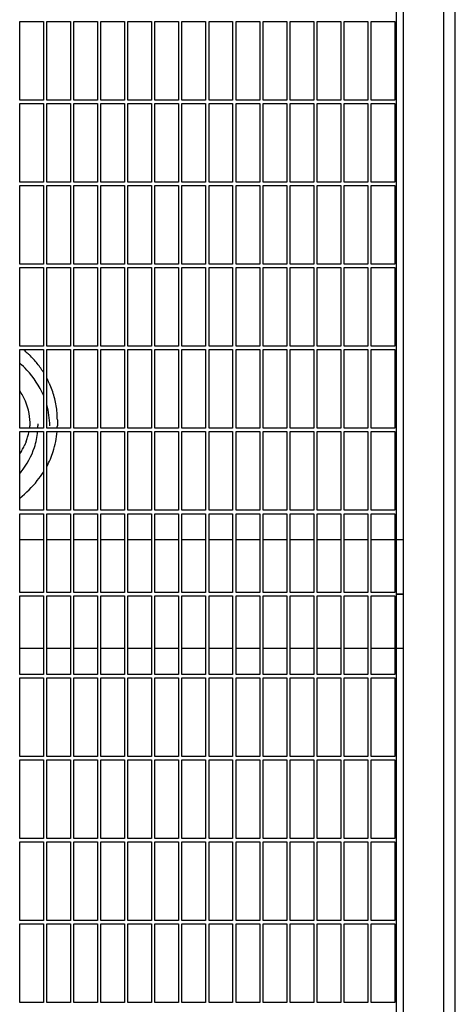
# Model space of a CAD drawing. Header units: inches. Extents: x 18 to 846, y -44 to 561.
# Tile 629 of 642: x 564 to 580, y 443 to 479. Entities that reach past the tile are written whole.
import ezdxf

# ---------------------------------------------------------------- set-up
doc = ezdxf.new("R2010")
doc.units = ezdxf.units.IN
doc.header["$LTSCALE"] = 24
doc.header["$MEASUREMENT"] = 0
doc.layers.add('Visible (ANSI)', color=7, linetype='Continuous', lineweight=30)

msp = doc.modelspace()

# ---------------------------------------------------------------- linework, layer by layer
at = {"layer": 'Visible (ANSI)'}
for p, q in [((578.25843, 406.4763), (578.25843, 484.9763)), ((579.75843, 406.4763), (579.75843, 484.2263)), ((580.17843, 406.4763), (580.17843, 484.2263)), ((578.00843, 406.7263), (578.00843, 483.68182)), ((564.07093, 475.9763), (564.07093, 478.88255)), ((564.07093, 478.88255), (564.94593, 478.88255)), ((564.94593, 478.88255), (564.94593, 475.9763)), ((565.07093, 475.9763), (565.07093, 478.88255)), ((565.07093, 478.88255), (565.94593, 478.88255)), ((565.94593, 478.88255), (565.94593, 475.9763)), ((566.07093, 475.9763), (566.07093, 478.88255)), ((566.07093, 478.88255), (566.94593, 478.88255)), ((566.94593, 478.88255), (566.94593, 475.9763)), ((567.07093, 475.9763), (567.07093, 478.88255)), ((567.07093, 478.88255), (567.94593, 478.88255)), ((567.94593, 478.88255), (567.94593, 475.9763)), ((568.07093, 475.9763), (568.07093, 478.88255)), ((568.07093, 478.88255), (568.94593, 478.88255)), ((568.94593, 478.88255), (568.94593, 475.9763)), ((569.07093, 475.9763), (569.07093, 478.88255)), ((569.07093, 478.88255), (569.94593, 478.88255)), ((569.94593, 478.88255), (569.94593, 475.9763)), ((570.07093, 475.9763), (570.07093, 478.88255)), ((570.07093, 478.88255), (570.94593, 478.88255)), ((570.94593, 478.88255), (570.94593, 475.9763)), ((571.07093, 475.9763), (571.07093, 478.88255)), ((571.07093, 478.88255), (571.94593, 478.88255)), ((571.94593, 478.88255), (571.94593, 475.9763)), ((572.07093, 475.9763), (572.07093, 478.88255)), ((572.07093, 478.88255), (572.94593, 478.88255)), ((572.94593, 478.88255), (572.94593, 475.9763)), ((573.07093, 475.9763), (573.07093, 478.88255)), ((573.07093, 478.88255), (573.94593, 478.88255)), ((573.94593, 478.88255), (573.94593, 475.9763)), ((574.07093, 475.9763), (574.07093, 478.88255)), ((574.07093, 478.88255), (574.94593, 478.88255)), ((574.94593, 478.88255), (574.94593, 475.9763)), ((575.07093, 475.9763), (575.07093, 478.88255)), ((575.07093, 478.88255), (575.94593, 478.88255)), ((575.94593, 478.88255), (575.94593, 475.9763)), ((576.07093, 475.9763), (576.07093, 478.88255)), ((576.07093, 478.88255), (576.94593, 478.88255)), ((576.94593, 478.88255), (576.94593, 475.9763)), ((577.07093, 475.9763), (577.07093, 478.88255)), ((577.07093, 478.88255), (577.94593, 478.88255)), ((577.94593, 478.88255), (577.94593, 475.9763)), ((564.94593, 475.9763), (564.07093, 475.9763)), ((564.07093, 472.94505), (564.07093, 475.8513)), ((564.07093, 475.8513), (564.94593, 475.8513)), ((564.94593, 475.8513), (564.94593, 472.94505)), ((565.94593, 475.9763), (565.07093, 475.9763)), ((565.07093, 472.94505), (565.07093, 475.8513)), ((565.07093, 475.8513), (565.94593, 475.8513)), ((565.94593, 475.8513), (565.94593, 472.94505)), ((566.94593, 475.9763), (566.07093, 475.9763)), ((566.07093, 472.94505), (566.07093, 475.8513)), ((566.07093, 475.8513), (566.94593, 475.8513)), ((566.94593, 475.8513), (566.94593, 472.94505)), ((567.94593, 475.9763), (567.07093, 475.9763)), ((567.07093, 472.94505), (567.07093, 475.8513)), ((567.07093, 475.8513), (567.94593, 475.8513)), ((567.94593, 475.8513), (567.94593, 472.94505)), ((568.94593, 475.9763), (568.07093, 475.9763)), ((568.07093, 472.94505), (568.07093, 475.8513)), ((568.07093, 475.8513), (568.94593, 475.8513)), ((568.94593, 475.8513), (568.94593, 472.94505)), ((569.94593, 475.9763), (569.07093, 475.9763)), ((569.07093, 472.94505), (569.07093, 475.8513)), ((569.07093, 475.8513), (569.94593, 475.8513)), ((569.94593, 475.8513), (569.94593, 472.94505)), ((570.94593, 475.9763), (570.07093, 475.9763)), ((570.07093, 472.94505), (570.07093, 475.8513)), ((570.07093, 475.8513), (570.94593, 475.8513)), ((570.94593, 475.8513), (570.94593, 472.94505)), ((571.94593, 475.9763), (571.07093, 475.9763)), ((571.07093, 472.94505), (571.07093, 475.8513)), ((571.07093, 475.8513), (571.94593, 475.8513)), ((571.94593, 475.8513), (571.94593, 472.94505)), ((572.94593, 475.9763), (572.07093, 475.9763)), ((572.07093, 472.94505), (572.07093, 475.8513)), ((572.07093, 475.8513), (572.94593, 475.8513)), ((572.94593, 475.8513), (572.94593, 472.94505)), ((573.94593, 475.9763), (573.07093, 475.9763)), ((573.07093, 472.94505), (573.07093, 475.8513)), ((573.07093, 475.8513), (573.94593, 475.8513)), ((573.94593, 475.8513), (573.94593, 472.94505)), ((574.94593, 475.9763), (574.07093, 475.9763)), ((574.07093, 472.94505), (574.07093, 475.8513)), ((574.07093, 475.8513), (574.94593, 475.8513)), ((574.94593, 475.8513), (574.94593, 472.94505)), ((575.94593, 475.9763), (575.07093, 475.9763)), ((575.07093, 472.94505), (575.07093, 475.8513)), ((575.07093, 475.8513), (575.94593, 475.8513)), ((575.94593, 475.8513), (575.94593, 472.94505)), ((576.94593, 475.9763), (576.07093, 475.9763)), ((576.07093, 472.94505), (576.07093, 475.8513)), ((576.07093, 475.8513), (576.94593, 475.8513)), ((576.94593, 475.8513), (576.94593, 472.94505)), ((577.94593, 475.9763), (577.07093, 475.9763)), ((577.07093, 472.94505), (577.07093, 475.8513)), ((577.07093, 475.8513), (577.94593, 475.8513)), ((577.94593, 475.8513), (577.94593, 472.94505)), ((564.94593, 472.94505), (564.07093, 472.94505)), ((565.94593, 472.94505), (565.07093, 472.94505)), ((566.94593, 472.94505), (566.07093, 472.94505)), ((567.94593, 472.94505), (567.07093, 472.94505)), ((568.94593, 472.94505), (568.07093, 472.94505)), ((569.94593, 472.94505), (569.07093, 472.94505)), ((570.94593, 472.94505), (570.07093, 472.94505)), ((571.94593, 472.94505), (571.07093, 472.94505)), ((572.94593, 472.94505), (572.07093, 472.94505)), ((573.94593, 472.94505), (573.07093, 472.94505)), ((574.94593, 472.94505), (574.07093, 472.94505)), ((575.94593, 472.94505), (575.07093, 472.94505)), ((576.94593, 472.94505), (576.07093, 472.94505)), ((577.94593, 472.94505), (577.07093, 472.94505)), ((564.07093, 469.9138), (564.07093, 472.82005)), ((564.07093, 472.82005), (564.94593, 472.82005)), ((564.94593, 472.82005), (564.94593, 469.9138)), ((565.07093, 469.9138), (565.07093, 472.82005)), ((565.07093, 472.82005), (565.94593, 472.82005)), ((565.94593, 472.82005), (565.94593, 469.9138)), ((566.07093, 469.9138), (566.07093, 472.82005)), ((566.07093, 472.82005), (566.94593, 472.82005)), ((566.94593, 472.82005), (566.94593, 469.9138)), ((567.07093, 469.9138), (567.07093, 472.82005)), ((567.07093, 472.82005), (567.94593, 472.82005)), ((567.94593, 472.82005), (567.94593, 469.9138)), ((568.07093, 469.9138), (568.07093, 472.82005)), ((568.07093, 472.82005), (568.94593, 472.82005)), ((568.94593, 472.82005), (568.94593, 469.9138)), ((569.07093, 469.9138), (569.07093, 472.82005)), ((569.07093, 472.82005), (569.94593, 472.82005)), ((569.94593, 472.82005), (569.94593, 469.9138)), ((570.07093, 469.9138), (570.07093, 472.82005)), ((570.07093, 472.82005), (570.94593, 472.82005)), ((570.94593, 472.82005), (570.94593, 469.9138)), ((571.07093, 469.9138), (571.07093, 472.82005)), ((571.07093, 472.82005), (571.94593, 472.82005)), ((571.94593, 472.82005), (571.94593, 469.9138)), ((572.07093, 469.9138), (572.07093, 472.82005)), ((572.07093, 472.82005), (572.94593, 472.82005)), ((572.94593, 472.82005), (572.94593, 469.9138)), ((573.07093, 469.9138), (573.07093, 472.82005)), ((573.07093, 472.82005), (573.94593, 472.82005)), ((573.94593, 472.82005), (573.94593, 469.9138)), ((574.07093, 469.9138), (574.07093, 472.82005)), ((574.07093, 472.82005), (574.94593, 472.82005)), ((574.94593, 472.82005), (574.94593, 469.9138)), ((575.07093, 469.9138), (575.07093, 472.82005)), ((575.07093, 472.82005), (575.94593, 472.82005)), ((575.94593, 472.82005), (575.94593, 469.9138)), ((576.07093, 469.9138), (576.07093, 472.82005)), ((576.07093, 472.82005), (576.94593, 472.82005)), ((576.94593, 472.82005), (576.94593, 469.9138)), ((577.07093, 469.9138), (577.07093, 472.82005)), ((577.07093, 472.82005), (577.94593, 472.82005)), ((577.94593, 472.82005), (577.94593, 469.9138)), ((564.94593, 469.9138), (564.07093, 469.9138)), ((564.07093, 466.88255), (564.07093, 469.7888)), ((564.07093, 469.7888), (564.94593, 469.7888)), ((564.94593, 469.7888), (564.94593, 466.88255)), ((565.94593, 469.9138), (565.07093, 469.9138)), ((565.07093, 466.88255), (565.07093, 469.7888)), ((565.07093, 469.7888), (565.94593, 469.7888)), ((565.94593, 469.7888), (565.94593, 466.88255)), ((566.94593, 469.9138), (566.07093, 469.9138)), ((566.07093, 466.88255), (566.07093, 469.7888)), ((566.07093, 469.7888), (566.94593, 469.7888)), ((566.94593, 469.7888), (566.94593, 466.88255)), ((567.94593, 469.9138), (567.07093, 469.9138)), ((567.07093, 466.88255), (567.07093, 469.7888)), ((567.07093, 469.7888), (567.94593, 469.7888)), ((567.94593, 469.7888), (567.94593, 466.88255)), ((568.94593, 469.9138), (568.07093, 469.9138)), ((568.07093, 466.88255), (568.07093, 469.7888)), ((568.07093, 469.7888), (568.94593, 469.7888)), ((568.94593, 469.7888), (568.94593, 466.88255)), ((569.94593, 469.9138), (569.07093, 469.9138)), ((569.07093, 466.88255), (569.07093, 469.7888)), ((569.07093, 469.7888), (569.94593, 469.7888)), ((569.94593, 469.7888), (569.94593, 466.88255)), ((570.94593, 469.9138), (570.07093, 469.9138)), ((570.07093, 466.88255), (570.07093, 469.7888)), ((570.07093, 469.7888), (570.94593, 469.7888)), ((570.94593, 469.7888), (570.94593, 466.88255)), ((571.94593, 469.9138), (571.07093, 469.9138)), ((571.07093, 466.88255), (571.07093, 469.7888)), ((571.07093, 469.7888), (571.94593, 469.7888)), ((571.94593, 469.7888), (571.94593, 466.88255)), ((572.94593, 469.9138), (572.07093, 469.9138)), ((572.07093, 466.88255), (572.07093, 469.7888)), ((572.07093, 469.7888), (572.94593, 469.7888)), ((572.94593, 469.7888), (572.94593, 466.88255)), ((573.94593, 469.9138), (573.07093, 469.9138)), ((573.07093, 466.88255), (573.07093, 469.7888)), ((573.07093, 469.7888), (573.94593, 469.7888)), ((573.94593, 469.7888), (573.94593, 466.88255)), ((574.94593, 469.9138), (574.07093, 469.9138)), ((574.07093, 466.88255), (574.07093, 469.7888)), ((574.07093, 469.7888), (574.94593, 469.7888)), ((574.94593, 469.7888), (574.94593, 466.88255)), ((575.94593, 469.9138), (575.07093, 469.9138)), ((575.07093, 466.88255), (575.07093, 469.7888)), ((575.07093, 469.7888), (575.94593, 469.7888)), ((575.94593, 469.7888), (575.94593, 466.88255)), ((576.94593, 469.9138), (576.07093, 469.9138)), ((576.07093, 466.88255), (576.07093, 469.7888)), ((576.07093, 469.7888), (576.94593, 469.7888)), ((576.94593, 469.7888), (576.94593, 466.88255)), ((577.94593, 469.9138), (577.07093, 469.9138)), ((577.07093, 466.88255), (577.07093, 469.7888)), ((577.07093, 469.7888), (577.94593, 469.7888)), ((577.94593, 469.7888), (577.94593, 466.88255)), ((564.94593, 466.88255), (564.07093, 466.88255)), ((564.07093, 463.8513), (564.07093, 466.75755)), ((564.07093, 466.75755), (564.94593, 466.75755)), ((564.94593, 466.75755), (564.94593, 463.8513)), ((565.94593, 466.88255), (565.07093, 466.88255)), ((565.07093, 463.8513), (565.07093, 466.75755)), ((565.07093, 466.75755), (565.94593, 466.75755)), ((565.94593, 466.75755), (565.94593, 463.8513)), ((566.94593, 466.88255), (566.07093, 466.88255)), ((566.07093, 463.8513), (566.07093, 466.75755)), ((566.07093, 466.75755), (566.94593, 466.75755)), ((566.94593, 466.75755), (566.94593, 463.8513)), ((567.94593, 466.88255), (567.07093, 466.88255)), ((567.07093, 463.8513), (567.07093, 466.75755)), ((567.07093, 466.75755), (567.94593, 466.75755)), ((567.94593, 466.75755), (567.94593, 463.8513)), ((568.94593, 466.88255), (568.07093, 466.88255)), ((568.07093, 463.8513), (568.07093, 466.75755)), ((568.07093, 466.75755), (568.94593, 466.75755)), ((568.94593, 466.75755), (568.94593, 463.8513)), ((569.94593, 466.88255), (569.07093, 466.88255)), ((569.07093, 463.8513), (569.07093, 466.75755)), ((569.07093, 466.75755), (569.94593, 466.75755)), ((569.94593, 466.75755), (569.94593, 463.8513)), ((570.94593, 466.88255), (570.07093, 466.88255)), ((570.07093, 463.8513), (570.07093, 466.75755)), ((570.07093, 466.75755), (570.94593, 466.75755)), ((570.94593, 466.75755), (570.94593, 463.8513)), ((571.94593, 466.88255), (571.07093, 466.88255)), ((571.07093, 463.8513), (571.07093, 466.75755)), ((571.07093, 466.75755), (571.94593, 466.75755)), ((571.94593, 466.75755), (571.94593, 463.8513)), ((572.94593, 466.88255), (572.07093, 466.88255)), ((572.07093, 463.8513), (572.07093, 466.75755)), ((572.07093, 466.75755), (572.94593, 466.75755)), ((572.94593, 466.75755), (572.94593, 463.8513)), ((573.94593, 466.88255), (573.07093, 466.88255)), ((573.07093, 463.8513), (573.07093, 466.75755)), ((573.07093, 466.75755), (573.94593, 466.75755)), ((573.94593, 466.75755), (573.94593, 463.8513)), ((574.94593, 466.88255), (574.07093, 466.88255)), ((574.07093, 463.8513), (574.07093, 466.75755)), ((574.07093, 466.75755), (574.94593, 466.75755)), ((574.94593, 466.75755), (574.94593, 463.8513)), ((575.94593, 466.88255), (575.07093, 466.88255)), ((575.07093, 463.8513), (575.07093, 466.75755)), ((575.07093, 466.75755), (575.94593, 466.75755)), ((575.94593, 466.75755), (575.94593, 463.8513)), ((576.94593, 466.88255), (576.07093, 466.88255)), ((576.07093, 463.8513), (576.07093, 466.75755)), ((576.07093, 466.75755), (576.94593, 466.75755)), ((576.94593, 466.75755), (576.94593, 463.8513)), ((577.94593, 466.88255), (577.07093, 466.88255)), ((577.07093, 463.8513), (577.07093, 466.75755)), ((577.07093, 466.75755), (577.94593, 466.75755)), ((577.94593, 466.75755), (577.94593, 463.8513)), ((565.46343, 464.16356), (565.46343, 463.94695)), ((564.94593, 463.8513), (564.07093, 463.8513)), ((564.74468, 464.01915), (564.74468, 463.94695)), ((565.94593, 463.8513), (565.07093, 463.8513)), ((566.94593, 463.8513), (566.07093, 463.8513)), ((567.94593, 463.8513), (567.07093, 463.8513)), ((568.94593, 463.8513), (568.07093, 463.8513)), ((569.94593, 463.8513), (569.07093, 463.8513)), ((570.94593, 463.8513), (570.07093, 463.8513)), ((571.94593, 463.8513), (571.07093, 463.8513)), ((572.94593, 463.8513), (572.07093, 463.8513)), ((573.94593, 463.8513), (573.07093, 463.8513)), ((574.94593, 463.8513), (574.07093, 463.8513)), ((575.94593, 463.8513), (575.07093, 463.8513)), ((576.94593, 463.8513), (576.07093, 463.8513)), ((577.94593, 463.8513), (577.07093, 463.8513)), ((564.07093, 460.82005), (564.07093, 463.7263)), ((564.07093, 463.7263), (564.94593, 463.7263)), ((564.94593, 463.7263), (564.94593, 460.82005)), ((565.07093, 460.82005), (565.07093, 463.7263)), ((565.07093, 463.7263), (565.94593, 463.7263)), ((565.94593, 463.7263), (565.94593, 460.82005)), ((566.07093, 460.82005), (566.07093, 463.7263)), ((566.07093, 463.7263), (566.94593, 463.7263)), ((566.94593, 463.7263), (566.94593, 460.82005)), ((567.07093, 460.82005), (567.07093, 463.7263)), ((567.07093, 463.7263), (567.94593, 463.7263)), ((567.94593, 463.7263), (567.94593, 460.82005)), ((568.07093, 460.82005), (568.07093, 463.7263)), ((568.07093, 463.7263), (568.94593, 463.7263)), ((568.94593, 463.7263), (568.94593, 460.82005)), ((569.07093, 460.82005), (569.07093, 463.7263)), ((569.07093, 463.7263), (569.94593, 463.7263)), ((569.94593, 463.7263), (569.94593, 460.82005)), ((570.07093, 460.82005), (570.07093, 463.7263)), ((570.07093, 463.7263), (570.94593, 463.7263)), ((570.94593, 463.7263), (570.94593, 460.82005)), ((571.07093, 460.82005), (571.07093, 463.7263)), ((571.07093, 463.7263), (571.94593, 463.7263)), ((571.94593, 463.7263), (571.94593, 460.82005)), ((572.07093, 460.82005), (572.07093, 463.7263)), ((572.07093, 463.7263), (572.94593, 463.7263)), ((572.94593, 463.7263), (572.94593, 460.82005)), ((573.07093, 460.82005), (573.07093, 463.7263)), ((573.07093, 463.7263), (573.94593, 463.7263)), ((573.94593, 463.7263), (573.94593, 460.82005)), ((574.07093, 460.82005), (574.07093, 463.7263)), ((574.07093, 463.7263), (574.94593, 463.7263)), ((574.94593, 463.7263), (574.94593, 460.82005)), ((575.07093, 460.82005), (575.07093, 463.7263)), ((575.07093, 463.7263), (575.94593, 463.7263)), ((575.94593, 463.7263), (575.94593, 460.82005)), ((576.07093, 460.82005), (576.07093, 463.7263)), ((576.07093, 463.7263), (576.94593, 463.7263)), ((576.94593, 463.7263), (576.94593, 460.82005)), ((577.07093, 460.82005), (577.07093, 463.7263)), ((577.07093, 463.7263), (577.94593, 463.7263)), ((577.94593, 463.7263), (577.94593, 460.82005)), ((564.94593, 460.82005), (564.07093, 460.82005)), ((564.07093, 457.7888), (564.07093, 460.69505)), ((564.07093, 460.69505), (564.94593, 460.69505)), ((564.94593, 460.69505), (564.94593, 457.7888)), ((565.94593, 460.82005), (565.07093, 460.82005)), ((565.07093, 457.7888), (565.07093, 460.69505)), ((565.07093, 460.69505), (565.94593, 460.69505)), ((565.94593, 460.69505), (565.94593, 457.7888)), ((566.94593, 460.82005), (566.07093, 460.82005)), ((566.07093, 457.7888), (566.07093, 460.69505)), ((566.07093, 460.69505), (566.94593, 460.69505)), ((566.94593, 460.69505), (566.94593, 457.7888)), ((567.94593, 460.82005), (567.07093, 460.82005)), ((567.07093, 457.7888), (567.07093, 460.69505)), ((567.07093, 460.69505), (567.94593, 460.69505)), ((567.94593, 460.69505), (567.94593, 457.7888)), ((568.94593, 460.82005), (568.07093, 460.82005)), ((568.07093, 457.7888), (568.07093, 460.69505)), ((568.07093, 460.69505), (568.94593, 460.69505)), ((568.94593, 460.69505), (568.94593, 457.7888)), ((569.94593, 460.82005), (569.07093, 460.82005)), ((569.07093, 457.7888), (569.07093, 460.69505)), ((569.07093, 460.69505), (569.94593, 460.69505)), ((569.94593, 460.69505), (569.94593, 457.7888)), ((570.94593, 460.82005), (570.07093, 460.82005)), ((570.07093, 457.7888), (570.07093, 460.69505)), ((570.07093, 460.69505), (570.94593, 460.69505)), ((570.94593, 460.69505), (570.94593, 457.7888)), ((571.94593, 460.82005), (571.07093, 460.82005)), ((571.07093, 457.7888), (571.07093, 460.69505)), ((571.07093, 460.69505), (571.94593, 460.69505)), ((571.94593, 460.69505), (571.94593, 457.7888)), ((572.94593, 460.82005), (572.07093, 460.82005)), ((572.07093, 457.7888), (572.07093, 460.69505)), ((572.07093, 460.69505), (572.94593, 460.69505)), ((572.94593, 460.69505), (572.94593, 457.7888)), ((573.94593, 460.82005), (573.07093, 460.82005)), ((573.07093, 457.7888), (573.07093, 460.69505)), ((573.07093, 460.69505), (573.94593, 460.69505)), ((573.94593, 460.69505), (573.94593, 457.7888)), ((574.94593, 460.82005), (574.07093, 460.82005)), ((574.07093, 457.7888), (574.07093, 460.69505)), ((574.07093, 460.69505), (574.94593, 460.69505)), ((574.94593, 460.69505), (574.94593, 457.7888)), ((575.94593, 460.82005), (575.07093, 460.82005)), ((575.07093, 457.7888), (575.07093, 460.69505)), ((575.07093, 460.69505), (575.94593, 460.69505)), ((575.94593, 460.69505), (575.94593, 457.7888)), ((576.94593, 460.82005), (576.07093, 460.82005)), ((576.07093, 457.7888), (576.07093, 460.69505)), ((576.07093, 460.69505), (576.94593, 460.69505)), ((576.94593, 460.69505), (576.94593, 457.7888)), ((577.94593, 460.82005), (577.07093, 460.82005)), ((577.07093, 457.7888), (577.07093, 460.69505)), ((577.07093, 460.69505), (577.94593, 460.69505)), ((577.94593, 460.69505), (577.94593, 457.7888)), ((564.94593, 459.7263), (564.07093, 459.7263)), ((565.94593, 459.7263), (565.07093, 459.7263)), ((566.94593, 459.7263), (566.07093, 459.7263)), ((567.94593, 459.7263), (567.07093, 459.7263)), ((568.94593, 459.7263), (568.07093, 459.7263)), ((569.94593, 459.7263), (569.07093, 459.7263)), ((570.94593, 459.7263), (570.07093, 459.7263)), ((571.94593, 459.7263), (571.07093, 459.7263)), ((572.94593, 459.7263), (572.07093, 459.7263)), ((573.94593, 459.7263), (573.07093, 459.7263)), ((574.94593, 459.7263), (574.07093, 459.7263)), ((575.94593, 459.7263), (575.07093, 459.7263)), ((576.94593, 459.7263), (576.07093, 459.7263)), ((577.94593, 459.7263), (577.07093, 459.7263)), ((578.25843, 459.7263), (578.00843, 459.7263)), ((564.94593, 457.7888), (564.07093, 457.7888)), ((564.07093, 454.75755), (564.07093, 457.6638)), ((564.07093, 457.6638), (564.94593, 457.6638)), ((564.94593, 457.6638), (564.94593, 454.75755)), ((565.94593, 457.7888), (565.07093, 457.7888)), ((565.07093, 454.75755), (565.07093, 457.6638)), ((565.07093, 457.6638), (565.94593, 457.6638)), ((565.94593, 457.6638), (565.94593, 454.75755)), ((566.94593, 457.7888), (566.07093, 457.7888)), ((566.07093, 454.75755), (566.07093, 457.6638)), ((566.07093, 457.6638), (566.94593, 457.6638)), ((566.94593, 457.6638), (566.94593, 454.75755)), ((567.94593, 457.7888), (567.07093, 457.7888)), ((567.07093, 454.75755), (567.07093, 457.6638)), ((567.07093, 457.6638), (567.94593, 457.6638)), ((567.94593, 457.6638), (567.94593, 454.75755)), ((568.94593, 457.7888), (568.07093, 457.7888)), ((568.07093, 454.75755), (568.07093, 457.6638)), ((568.07093, 457.6638), (568.94593, 457.6638)), ((568.94593, 457.6638), (568.94593, 454.75755)), ((569.94593, 457.7888), (569.07093, 457.7888)), ((569.07093, 454.75755), (569.07093, 457.6638)), ((569.07093, 457.6638), (569.94593, 457.6638)), ((569.94593, 457.6638), (569.94593, 454.75755)), ((570.94593, 457.7888), (570.07093, 457.7888)), ((570.07093, 454.75755), (570.07093, 457.6638)), ((570.07093, 457.6638), (570.94593, 457.6638)), ((570.94593, 457.6638), (570.94593, 454.75755)), ((571.94593, 457.7888), (571.07093, 457.7888)), ((571.07093, 454.75755), (571.07093, 457.6638)), ((571.07093, 457.6638), (571.94593, 457.6638)), ((571.94593, 457.6638), (571.94593, 454.75755)), ((572.94593, 457.7888), (572.07093, 457.7888)), ((572.07093, 454.75755), (572.07093, 457.6638)), ((572.07093, 457.6638), (572.94593, 457.6638)), ((572.94593, 457.6638), (572.94593, 454.75755)), ((573.94593, 457.7888), (573.07093, 457.7888)), ((573.07093, 454.75755), (573.07093, 457.6638)), ((573.07093, 457.6638), (573.94593, 457.6638)), ((573.94593, 457.6638), (573.94593, 454.75755)), ((574.94593, 457.7888), (574.07093, 457.7888)), ((574.07093, 454.75755), (574.07093, 457.6638)), ((574.07093, 457.6638), (574.94593, 457.6638)), ((574.94593, 457.6638), (574.94593, 454.75755)), ((575.94593, 457.7888), (575.07093, 457.7888)), ((575.07093, 454.75755), (575.07093, 457.6638)), ((575.07093, 457.6638), (575.94593, 457.6638)), ((575.94593, 457.6638), (575.94593, 454.75755)), ((576.94593, 457.7888), (576.07093, 457.7888)), ((576.07093, 454.75755), (576.07093, 457.6638)), ((576.07093, 457.6638), (576.94593, 457.6638)), ((576.94593, 457.6638), (576.94593, 454.75755)), ((577.94593, 457.7888), (577.07093, 457.7888)), ((577.07093, 454.75755), (577.07093, 457.6638)), ((577.07093, 457.6638), (577.94593, 457.6638)), ((577.94593, 457.6638), (577.94593, 454.75755)), ((578.25843, 457.7263), (578.00843, 457.7263)), ((578.00843, 457.7263), (578.25843, 457.7263)), ((564.07093, 455.7263), (564.94593, 455.7263)), ((565.07093, 455.7263), (565.94593, 455.7263)), ((566.07093, 455.7263), (566.94593, 455.7263)), ((567.07093, 455.7263), (567.94593, 455.7263)), ((568.07093, 455.7263), (568.94593, 455.7263)), ((569.07093, 455.7263), (569.94593, 455.7263)), ((570.07093, 455.7263), (570.94593, 455.7263)), ((571.07093, 455.7263), (571.94593, 455.7263)), ((572.07093, 455.7263), (572.94593, 455.7263)), ((573.07093, 455.7263), (573.94593, 455.7263)), ((574.07093, 455.7263), (574.94593, 455.7263)), ((575.07093, 455.7263), (575.94593, 455.7263)), ((576.07093, 455.7263), (576.94593, 455.7263)), ((577.07093, 455.7263), (577.94593, 455.7263)), ((578.00843, 455.7263), (578.25843, 455.7263)), ((564.94593, 454.75755), (564.07093, 454.75755)), ((565.94593, 454.75755), (565.07093, 454.75755)), ((566.94593, 454.75755), (566.07093, 454.75755)), ((567.94593, 454.75755), (567.07093, 454.75755)), ((568.94593, 454.75755), (568.07093, 454.75755)), ((569.94593, 454.75755), (569.07093, 454.75755)), ((570.94593, 454.75755), (570.07093, 454.75755)), ((571.94593, 454.75755), (571.07093, 454.75755)), ((572.94593, 454.75755), (572.07093, 454.75755)), ((573.94593, 454.75755), (573.07093, 454.75755)), ((574.94593, 454.75755), (574.07093, 454.75755)), ((575.94593, 454.75755), (575.07093, 454.75755)), ((576.94593, 454.75755), (576.07093, 454.75755)), ((577.94593, 454.75755), (577.07093, 454.75755)), ((564.07093, 451.7263), (564.07093, 454.63255)), ((564.07093, 454.63255), (564.94593, 454.63255)), ((564.94593, 454.63255), (564.94593, 451.7263)), ((565.07093, 451.7263), (565.07093, 454.63255)), ((565.07093, 454.63255), (565.94593, 454.63255)), ((565.94593, 454.63255), (565.94593, 451.7263)), ((566.07093, 451.7263), (566.07093, 454.63255)), ((566.07093, 454.63255), (566.94593, 454.63255)), ((566.94593, 454.63255), (566.94593, 451.7263)), ((567.07093, 451.7263), (567.07093, 454.63255)), ((567.07093, 454.63255), (567.94593, 454.63255)), ((567.94593, 454.63255), (567.94593, 451.7263)), ((568.07093, 451.7263), (568.07093, 454.63255)), ((568.07093, 454.63255), (568.94593, 454.63255)), ((568.94593, 454.63255), (568.94593, 451.7263)), ((569.07093, 451.7263), (569.07093, 454.63255)), ((569.07093, 454.63255), (569.94593, 454.63255)), ((569.94593, 454.63255), (569.94593, 451.7263)), ((570.07093, 451.7263), (570.07093, 454.63255)), ((570.07093, 454.63255), (570.94593, 454.63255)), ((570.94593, 454.63255), (570.94593, 451.7263)), ((571.07093, 451.7263), (571.07093, 454.63255)), ((571.07093, 454.63255), (571.94593, 454.63255)), ((571.94593, 454.63255), (571.94593, 451.7263)), ((572.07093, 451.7263), (572.07093, 454.63255)), ((572.07093, 454.63255), (572.94593, 454.63255)), ((572.94593, 454.63255), (572.94593, 451.7263)), ((573.07093, 451.7263), (573.07093, 454.63255)), ((573.07093, 454.63255), (573.94593, 454.63255)), ((573.94593, 454.63255), (573.94593, 451.7263)), ((574.07093, 451.7263), (574.07093, 454.63255)), ((574.07093, 454.63255), (574.94593, 454.63255)), ((574.94593, 454.63255), (574.94593, 451.7263)), ((575.07093, 451.7263), (575.07093, 454.63255)), ((575.07093, 454.63255), (575.94593, 454.63255)), ((575.94593, 454.63255), (575.94593, 451.7263)), ((576.07093, 451.7263), (576.07093, 454.63255)), ((576.07093, 454.63255), (576.94593, 454.63255)), ((576.94593, 454.63255), (576.94593, 451.7263)), ((577.07093, 451.7263), (577.07093, 454.63255)), ((577.07093, 454.63255), (577.94593, 454.63255)), ((577.94593, 454.63255), (577.94593, 451.7263)), ((564.94593, 451.7263), (564.07093, 451.7263)), ((564.07093, 448.69505), (564.07093, 451.6013)), ((564.07093, 451.6013), (564.94593, 451.6013)), ((564.94593, 451.6013), (564.94593, 448.69505)), ((565.94593, 451.7263), (565.07093, 451.7263)), ((565.07093, 448.69505), (565.07093, 451.6013)), ((565.07093, 451.6013), (565.94593, 451.6013)), ((565.94593, 451.6013), (565.94593, 448.69505)), ((566.94593, 451.7263), (566.07093, 451.7263)), ((566.07093, 448.69505), (566.07093, 451.6013)), ((566.07093, 451.6013), (566.94593, 451.6013)), ((566.94593, 451.6013), (566.94593, 448.69505)), ((567.94593, 451.7263), (567.07093, 451.7263)), ((567.07093, 448.69505), (567.07093, 451.6013)), ((567.07093, 451.6013), (567.94593, 451.6013)), ((567.94593, 451.6013), (567.94593, 448.69505)), ((568.94593, 451.7263), (568.07093, 451.7263)), ((568.07093, 448.69505), (568.07093, 451.6013)), ((568.07093, 451.6013), (568.94593, 451.6013)), ((568.94593, 451.6013), (568.94593, 448.69505)), ((569.94593, 451.7263), (569.07093, 451.7263)), ((569.07093, 448.69505), (569.07093, 451.6013)), ((569.07093, 451.6013), (569.94593, 451.6013)), ((569.94593, 451.6013), (569.94593, 448.69505)), ((570.94593, 451.7263), (570.07093, 451.7263)), ((570.07093, 448.69505), (570.07093, 451.6013)), ((570.07093, 451.6013), (570.94593, 451.6013)), ((570.94593, 451.6013), (570.94593, 448.69505)), ((571.94593, 451.7263), (571.07093, 451.7263)), ((571.07093, 448.69505), (571.07093, 451.6013)), ((571.07093, 451.6013), (571.94593, 451.6013)), ((571.94593, 451.6013), (571.94593, 448.69505)), ((572.94593, 451.7263), (572.07093, 451.7263)), ((572.07093, 448.69505), (572.07093, 451.6013)), ((572.07093, 451.6013), (572.94593, 451.6013)), ((572.94593, 451.6013), (572.94593, 448.69505)), ((573.94593, 451.7263), (573.07093, 451.7263)), ((573.07093, 448.69505), (573.07093, 451.6013)), ((573.07093, 451.6013), (573.94593, 451.6013)), ((573.94593, 451.6013), (573.94593, 448.69505)), ((574.94593, 451.7263), (574.07093, 451.7263)), ((574.07093, 448.69505), (574.07093, 451.6013)), ((574.07093, 451.6013), (574.94593, 451.6013)), ((574.94593, 451.6013), (574.94593, 448.69505)), ((575.94593, 451.7263), (575.07093, 451.7263)), ((575.07093, 448.69505), (575.07093, 451.6013)), ((575.07093, 451.6013), (575.94593, 451.6013)), ((575.94593, 451.6013), (575.94593, 448.69505)), ((576.94593, 451.7263), (576.07093, 451.7263)), ((576.07093, 448.69505), (576.07093, 451.6013)), ((576.07093, 451.6013), (576.94593, 451.6013)), ((576.94593, 451.6013), (576.94593, 448.69505)), ((577.94593, 451.7263), (577.07093, 451.7263)), ((577.07093, 448.69505), (577.07093, 451.6013)), ((577.07093, 451.6013), (577.94593, 451.6013)), ((577.94593, 451.6013), (577.94593, 448.69505)), ((564.94593, 448.69505), (564.07093, 448.69505)), ((564.07093, 445.6638), (564.07093, 448.57005)), ((564.07093, 448.57005), (564.94593, 448.57005)), ((564.94593, 448.57005), (564.94593, 445.6638)), ((565.94593, 448.69505), (565.07093, 448.69505)), ((565.07093, 445.6638), (565.07093, 448.57005)), ((565.07093, 448.57005), (565.94593, 448.57005)), ((565.94593, 448.57005), (565.94593, 445.6638)), ((566.94593, 448.69505), (566.07093, 448.69505)), ((566.07093, 445.6638), (566.07093, 448.57005)), ((566.07093, 448.57005), (566.94593, 448.57005)), ((566.94593, 448.57005), (566.94593, 445.6638)), ((567.94593, 448.69505), (567.07093, 448.69505)), ((567.07093, 445.6638), (567.07093, 448.57005)), ((567.07093, 448.57005), (567.94593, 448.57005)), ((567.94593, 448.57005), (567.94593, 445.6638)), ((568.94593, 448.69505), (568.07093, 448.69505)), ((568.07093, 445.6638), (568.07093, 448.57005)), ((568.07093, 448.57005), (568.94593, 448.57005)), ((568.94593, 448.57005), (568.94593, 445.6638)), ((569.94593, 448.69505), (569.07093, 448.69505)), ((569.07093, 445.6638), (569.07093, 448.57005)), ((569.07093, 448.57005), (569.94593, 448.57005)), ((569.94593, 448.57005), (569.94593, 445.6638)), ((570.94593, 448.69505), (570.07093, 448.69505)), ((570.07093, 445.6638), (570.07093, 448.57005)), ((570.07093, 448.57005), (570.94593, 448.57005)), ((570.94593, 448.57005), (570.94593, 445.6638)), ((571.94593, 448.69505), (571.07093, 448.69505)), ((571.07093, 445.6638), (571.07093, 448.57005)), ((571.07093, 448.57005), (571.94593, 448.57005)), ((571.94593, 448.57005), (571.94593, 445.6638)), ((572.94593, 448.69505), (572.07093, 448.69505)), ((572.07093, 445.6638), (572.07093, 448.57005)), ((572.07093, 448.57005), (572.94593, 448.57005)), ((572.94593, 448.57005), (572.94593, 445.6638)), ((573.94593, 448.69505), (573.07093, 448.69505)), ((573.07093, 445.6638), (573.07093, 448.57005)), ((573.07093, 448.57005), (573.94593, 448.57005)), ((573.94593, 448.57005), (573.94593, 445.6638)), ((574.94593, 448.69505), (574.07093, 448.69505)), ((574.07093, 445.6638), (574.07093, 448.57005)), ((574.07093, 448.57005), (574.94593, 448.57005)), ((574.94593, 448.57005), (574.94593, 445.6638)), ((575.94593, 448.69505), (575.07093, 448.69505)), ((575.07093, 445.6638), (575.07093, 448.57005)), ((575.07093, 448.57005), (575.94593, 448.57005)), ((575.94593, 448.57005), (575.94593, 445.6638)), ((576.94593, 448.69505), (576.07093, 448.69505)), ((576.07093, 445.6638), (576.07093, 448.57005)), ((576.07093, 448.57005), (576.94593, 448.57005)), ((576.94593, 448.57005), (576.94593, 445.6638)), ((577.94593, 448.69505), (577.07093, 448.69505)), ((577.07093, 445.6638), (577.07093, 448.57005)), ((577.07093, 448.57005), (577.94593, 448.57005)), ((577.94593, 448.57005), (577.94593, 445.6638)), ((564.94593, 445.6638), (564.07093, 445.6638)), ((565.94593, 445.6638), (565.07093, 445.6638)), ((566.94593, 445.6638), (566.07093, 445.6638)), ((567.94593, 445.6638), (567.07093, 445.6638)), ((568.94593, 445.6638), (568.07093, 445.6638)), ((569.94593, 445.6638), (569.07093, 445.6638)), ((570.94593, 445.6638), (570.07093, 445.6638)), ((571.94593, 445.6638), (571.07093, 445.6638)), ((572.94593, 445.6638), (572.07093, 445.6638)), ((573.94593, 445.6638), (573.07093, 445.6638)), ((574.94593, 445.6638), (574.07093, 445.6638)), ((575.94593, 445.6638), (575.07093, 445.6638)), ((576.94593, 445.6638), (576.07093, 445.6638)), ((577.94593, 445.6638), (577.07093, 445.6638)), ((564.07093, 442.63255), (564.07093, 445.5388)), ((564.07093, 445.5388), (564.94593, 445.5388)), ((564.94593, 445.5388), (564.94593, 442.63255)), ((565.07093, 442.63255), (565.07093, 445.5388)), ((565.07093, 445.5388), (565.94593, 445.5388)), ((565.94593, 445.5388), (565.94593, 442.63255)), ((566.07093, 442.63255), (566.07093, 445.5388)), ((566.07093, 445.5388), (566.94593, 445.5388)), ((566.94593, 445.5388), (566.94593, 442.63255)), ((567.07093, 442.63255), (567.07093, 445.5388)), ((567.07093, 445.5388), (567.94593, 445.5388)), ((567.94593, 445.5388), (567.94593, 442.63255)), ((568.07093, 442.63255), (568.07093, 445.5388)), ((568.07093, 445.5388), (568.94593, 445.5388)), ((568.94593, 445.5388), (568.94593, 442.63255)), ((569.07093, 442.63255), (569.07093, 445.5388)), ((569.07093, 445.5388), (569.94593, 445.5388)), ((569.94593, 445.5388), (569.94593, 442.63255)), ((570.07093, 442.63255), (570.07093, 445.5388)), ((570.07093, 445.5388), (570.94593, 445.5388)), ((570.94593, 445.5388), (570.94593, 442.63255)), ((571.07093, 442.63255), (571.07093, 445.5388)), ((571.07093, 445.5388), (571.94593, 445.5388)), ((571.94593, 445.5388), (571.94593, 442.63255)), ((572.07093, 442.63255), (572.07093, 445.5388)), ((572.07093, 445.5388), (572.94593, 445.5388)), ((572.94593, 445.5388), (572.94593, 442.63255)), ((573.07093, 442.63255), (573.07093, 445.5388)), ((573.07093, 445.5388), (573.94593, 445.5388)), ((573.94593, 445.5388), (573.94593, 442.63255)), ((574.07093, 442.63255), (574.07093, 445.5388)), ((574.07093, 445.5388), (574.94593, 445.5388)), ((574.94593, 445.5388), (574.94593, 442.63255)), ((575.07093, 442.63255), (575.07093, 445.5388)), ((575.07093, 445.5388), (575.94593, 445.5388)), ((575.94593, 445.5388), (575.94593, 442.63255)), ((576.07093, 442.63255), (576.07093, 445.5388)), ((576.07093, 445.5388), (576.94593, 445.5388)), ((576.94593, 445.5388), (576.94593, 442.63255)), ((577.07093, 442.63255), (577.07093, 445.5388)), ((577.07093, 445.5388), (577.94593, 445.5388)), ((577.94593, 445.5388), (577.94593, 442.63255)), ((564.94593, 442.63255), (564.07093, 442.63255)), ((565.94593, 442.63255), (565.07093, 442.63255)), ((566.94593, 442.63255), (566.07093, 442.63255)), ((567.94593, 442.63255), (567.07093, 442.63255)), ((568.94593, 442.63255), (568.07093, 442.63255)), ((569.94593, 442.63255), (569.07093, 442.63255)), ((570.94593, 442.63255), (570.07093, 442.63255)), ((571.94593, 442.63255), (571.07093, 442.63255)), ((572.94593, 442.63255), (572.07093, 442.63255)), ((573.94593, 442.63255), (573.07093, 442.63255)), ((574.94593, 442.63255), (574.07093, 442.63255)), ((575.94593, 442.63255), (575.07093, 442.63255)), ((576.94593, 442.63255), (576.07093, 442.63255)), ((577.94593, 442.63255), (577.07093, 442.63255))]:
    msp.add_line(p, q, dxfattribs=at)
for points in [[(564.07983, 466.88255), (564.07687, 466.88493), (564.0739, 466.8873), (564.07093, 466.88968)], [(565.09436, 465.65981), (565.08666, 465.67473), (565.07885, 465.68961), (565.07093, 465.70444)], [(565.18218, 463.94695), (565.18218, 464.20908), (565.14483, 464.47121), (565.07093, 464.72677)], [(564.74289, 463.8513), (564.74408, 463.88317), (564.74468, 463.91506), (564.74468, 463.94695)], [(565.46192, 463.8513), (565.46293, 463.88318), (565.46343, 463.91506), (565.46343, 463.94695)]]:
    msp.add_open_spline(points, degree=3, dxfattribs=at)
for points, knots in [([(564.47472, 466.52158), (564.46694, 466.5297), (564.46077, 466.53494), (564.43904, 466.5531), (564.42504, 466.56333), (564.39193, 466.59014), (564.37348, 466.60598), (564.33672, 466.64049), (564.31876, 466.65842), (564.28077, 466.69777), (564.26066, 466.71931), (564.23419, 466.74672), (564.22893, 466.75213), (564.22357, 466.75755)], [8.20818087, 8.20818087, 8.20818087, 8.20818087, 8.30061763, 8.30061763, 8.55794488, 8.55794488, 8.81527213, 8.81527213, 9.03507533, 9.03507533, 9.25783733, 9.25783733, 9.31202473, 9.31202473, 9.31202473, 9.31202473]), ([(564.94593, 465.91974), (564.92419, 465.95434), (564.90183, 465.98862), (564.83919, 466.08118), (564.79771, 466.13881), (564.71125, 466.25194), (564.66627, 466.30746), (564.57296, 466.41624), (564.52464, 466.4695), (564.47472, 466.52158)], [2.901675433, 2.901675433, 2.901675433, 2.901675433, 2.93242715, 2.93242715, 2.985508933, 2.985508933, 3.038590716, 3.038590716, 3.0916725, 3.0916725, 3.0916725, 3.0916725]), ([(564.94593, 465.07485), (564.80311, 465.40603), (564.59662, 465.72001), (564.25254, 466.09112), (564.16426, 466.17722), (564.07093, 466.25967)], [2.766236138, 2.766236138, 2.766236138, 2.766236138, 3.075614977, 3.075614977, 3.173695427, 3.173695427, 3.173695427, 3.173695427]), ([(565.19673, 465.44315), (565.19171, 465.45481), (565.18641, 465.46629), (565.1751, 465.49057), (565.16912, 465.50328), (565.15646, 465.53032), (565.14977, 465.54467), (565.13558, 465.57504), (565.12809, 465.59106), (565.11209, 465.6245), (565.10361, 465.64188), (565.09436, 465.65981)], [4.991046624, 4.991046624, 4.991046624, 4.991046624, 5.130377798, 5.130377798, 5.269708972, 5.269708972, 5.409040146, 5.409040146, 5.54837132, 5.54837132, 5.687702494, 5.687702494, 5.687702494, 5.687702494]), ([(564.46343, 463.94695), (564.46343, 464.25179), (564.40214, 464.55666), (564.22478, 464.98502), (564.15415, 465.12004), (564.07093, 465.25003)], [2.427751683, 2.427751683, 2.427751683, 2.427751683, 2.753682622, 2.753682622, 2.909291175, 2.909291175, 2.909291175, 2.909291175]), ([(565.46343, 464.16356), (565.46343, 464.25087), (565.45981, 464.33819), (565.44538, 464.51232), (565.43456, 464.59914), (565.40581, 464.77181), (565.38788, 464.85766), (565.34502, 465.02791), (565.3201, 465.11232), (565.26346, 465.27925), (565.23174, 465.36177), (565.19673, 465.44315)], [2.427751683, 2.427751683, 2.427751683, 2.427751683, 2.495302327, 2.495302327, 2.56285297, 2.56285297, 2.630403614, 2.630403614, 2.697954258, 2.697954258, 2.765504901, 2.765504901, 2.765504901, 2.765504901]), ([(564.44084, 463.8513), (564.44808, 463.90114), (564.45357, 463.95108), (564.45872, 464.01964), (564.45988, 464.0382), (564.46079, 464.05677)], [2.3098577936, 2.3098577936, 2.3098577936, 2.3098577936, 2.3664767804, 2.3664767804, 2.3874885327, 2.3874885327, 2.3874885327, 2.3874885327]), ([(564.07093, 462.17437), (564.08867, 462.19541), (564.10609, 462.21663), (564.34477, 462.51524), (564.51248, 462.8227), (564.67851, 463.33487), (564.7182, 463.52988), (564.73516, 463.7263)], [8.108180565, 8.108180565, 8.108180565, 8.108180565, 8.132839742, 8.132839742, 8.452250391, 8.452250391, 8.640554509, 8.640554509, 8.640554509, 8.640554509]), ([(564.31095, 463.35944), (564.33126, 463.41187), (564.34956, 463.46466), (564.38209, 463.57082), (564.39632, 463.62418), (564.4122, 463.69392), (564.4157, 463.7101), (564.41901, 463.7263)], [2.12137717, 2.12137717, 2.12137717, 2.12137717, 2.182652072, 2.182652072, 2.243926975, 2.243926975, 2.262417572, 2.262417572, 2.262417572, 2.262417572]), ([(565.07093, 462.43635), (565.16883, 462.61611), (565.24932, 462.80252), (565.38898, 463.23256), (565.43741, 463.47864), (565.45542, 463.7263)], [8.292599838, 8.292599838, 8.292599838, 8.292599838, 8.451796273, 8.451796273, 8.651657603, 8.651657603, 8.651657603, 8.651657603]), ([(564.07093, 462.89539), (564.08423, 462.91565), (564.0972, 462.93602), (564.12602, 462.98268), (564.14165, 463.00903), (564.17181, 463.06205), (564.18634, 463.08871), (564.21431, 463.14232), (564.22774, 463.16926), (564.24061, 463.19633)], [1.935690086, 1.935690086, 1.935690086, 1.935690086, 1.960831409, 1.960831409, 1.992996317, 1.992996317, 2.025161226, 2.025161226, 2.057326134, 2.057326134, 2.057326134, 2.057326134]), ([(564.31095, 463.35944), (564.30531, 463.3449), (564.29996, 463.33107), (564.28968, 463.30515), (564.28474, 463.293), (564.27514, 463.27023), (564.27048, 463.25963), (564.26149, 463.23982), (564.25714, 463.23062), (564.24874, 463.21314), (564.24468, 463.20486), (564.24061, 463.19633)], [8.751224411, 8.751224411, 8.751224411, 8.751224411, 8.872429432, 8.872429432, 8.993634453, 8.993634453, 9.114839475, 9.114839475, 9.236044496, 9.236044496, 9.357249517, 9.357249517, 9.357249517, 9.357249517]), ([(564.07093, 461.27272), (564.3169, 461.46554), (564.53645, 461.68163), (564.80382, 462.01573), (564.87799, 462.11903), (564.94593, 462.22512)], [7.905309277, 7.905309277, 7.905309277, 7.905309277, 8.132282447, 8.132282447, 8.229271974, 8.229271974, 8.229271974, 8.229271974])]:
    msp.add_open_spline(points, degree=3, knots=knots, dxfattribs=at)

doc.saveas('drawing.dxf')
